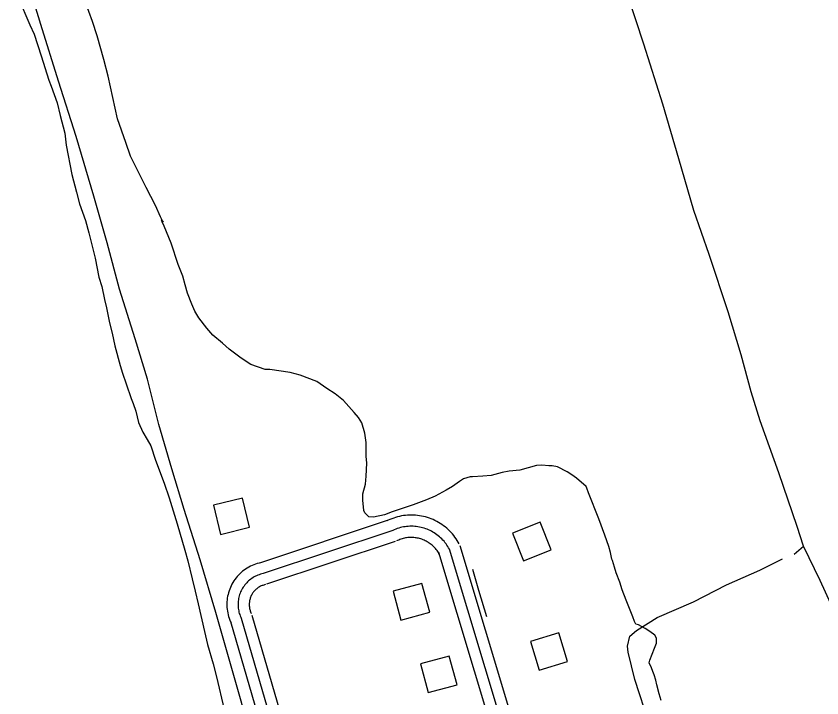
# Model space of a CAD drawing. Extents: x 3477039 to 3515015, y 546746 to 572297.
# Drawn here: x 3505698 to 3506779, y 569401 to 570316 of the extents above; entities that cross this region are included whole.
import ezdxf

# ---------------------------------------------------------------- set-up
doc = ezdxf.new("R2010")
doc.units = 0
for name, color, linetype in [('V-BLDG-OTLN', 7, 'Continuous'), ('V-ROAD-CNTR', 7, 'Continuous'), ('V-SITE-VEGE', 7, 'Continuous'), ('V-TOPO-SHOR', 7, 'Continuous')]:
    doc.layers.add(name, color=color, linetype=linetype)

msp = doc.modelspace()

# ---------------------------------------------------------------- linework, layer by layer
at = {"layer": 'V-BLDG-OTLN'}
for points in [[(3505972.4, 569620.7), (3506011.2, 569630.2), (3506001.8, 569669), (3505962.9, 569659.6)], [(3506401.1, 569637), (3506364, 569622.2), (3506378.8, 569585), (3506415.9, 569599.9)], [(3506253, 569516.2), (3506242.5, 569554.8), (3506203.9, 569544.3), (3506214.4, 569505.7)], [(3506388.1, 569476.9), (3506399.7, 569438.7), (3506438, 569450.3), (3506426.4, 569488.6)], [(3506289.7, 569418.9), (3506279.2, 569457.5), (3506240.6, 569447), (3506251.1, 569408.4)]]:
    msp.add_lwpolyline(points, close=True, dxfattribs=at)
at = {"layer": 'V-ROAD-CNTR'}
for points in [[(3506197.3, 569639.5), (3506024.9, 569582.2)], [(3506292.6, 569608), (3506291.4, 569610.1), (3506290, 569612.5), (3506288.5, 569614.7), (3506286.9, 569616.9), (3506285.3, 569619.1), (3506283.5, 569621.2), (3506281.7, 569623.2), (3506279.9, 569625.1), (3506277.9, 569627), (3506275.9, 569628.8), (3506273.8, 569630.6), (3506271.7, 569632.2), (3506269.4, 569633.8), (3506267.2, 569635.3), (3506264.9, 569636.7), (3506262.5, 569638), (3506260.1, 569639.2), (3506257.6, 569640.4), (3506255.1, 569641.4), (3506252.6, 569642.4), (3506250, 569643.2), (3506247.4, 569644), (3506244.8, 569644.6), (3506242.1, 569645.2), (3506239.5, 569645.7), (3506236.8, 569646), (3506234.1, 569646.3), (3506231.4, 569646.5), (3506228.7, 569646.5), (3506226, 569646.5), (3506223.2, 569646.4), (3506220.5, 569646.1), (3506217.9, 569645.8), (3506215.2, 569645.4), (3506212.5, 569644.8), (3506209.9, 569644.2), (3506207.3, 569643.5), (3506204.7, 569642.6), (3506202.2, 569641.7), (3506199.6, 569640.7), (3506197.2, 569639.6), (3506195.4, 569638.7)], [(3506279.4, 569600.7), (3506278.4, 569602.6), (3506277.3, 569604.5), (3506276.1, 569606.3), (3506274.9, 569608), (3506273.5, 569609.7), (3506272.2, 569611.4), (3506270.7, 569613), (3506269.2, 569614.5), (3506267.7, 569616), (3506266.1, 569617.5), (3506264.4, 569618.8), (3506262.7, 569620.2), (3506261, 569621.4), (3506259.2, 569622.6), (3506257.3, 569623.7), (3506255.5, 569624.8), (3506253.5, 569625.7), (3506251.6, 569626.6), (3506249.6, 569627.5), (3506247.6, 569628.2), (3506245.5, 569628.9), (3506243.5, 569629.5), (3506241.4, 569630), (3506239.3, 569630.5), (3506237.2, 569630.8), (3506235, 569631.1), (3506232.9, 569631.3), (3506230.7, 569631.5), (3506228.6, 569631.5), (3506226.4, 569631.5), (3506224.3, 569631.4), (3506222.1, 569631.2), (3506220, 569630.9), (3506217.9, 569630.6), (3506215.8, 569630.2), (3506213.7, 569629.7), (3506211.6, 569629.1), (3506209.5, 569628.4), (3506207.5, 569627.7), (3506205.5, 569626.9), (3506203.6, 569626), (3506202, 569625.3)], [(3506202, 569625.3), (3506029.6, 569568)], [(3506206.8, 569611), (3506034.3, 569553.7)], [(3506266.3, 569593.5), (3506265.4, 569595.1), (3506264.6, 569596.5), (3506263.7, 569597.8), (3506262.8, 569599.1), (3506261.8, 569600.4), (3506260.8, 569601.6), (3506259.7, 569602.8), (3506258.6, 569603.9), (3506257.5, 569605), (3506256.3, 569606.1), (3506255.1, 569607.1), (3506253.8, 569608.1), (3506252.5, 569609), (3506251.2, 569609.9), (3506249.8, 569610.7), (3506248.4, 569611.5), (3506247, 569612.2), (3506245.5, 569612.9), (3506244.1, 569613.5), (3506242.6, 569614.1), (3506241.1, 569614.6), (3506239.5, 569615), (3506238, 569615.4), (3506236.4, 569615.7), (3506234.8, 569616), (3506233.3, 569616.2), (3506231.7, 569616.4), (3506230.1, 569616.5), (3506228.5, 569616.5), (3506226.9, 569616.5), (3506225.3, 569616.4), (3506223.7, 569616.3), (3506222.1, 569616.1), (3506220.6, 569615.8), (3506219, 569615.5), (3506217.4, 569615.1), (3506215.9, 569614.7), (3506214.4, 569614.2), (3506212.9, 569613.7), (3506211.4, 569613.1), (3506209.9, 569612.4), (3506208.6, 569611.8)], [(3506507.1, 568791.7), (3506265.1, 569596.4)], [(3506521.5, 568796), (3506279.4, 569600.7)], [(3506535.9, 568800.3), (3506293.8, 569605.1)], [(3506026.3, 569582.6), (3506024.1, 569582.1), (3506021.7, 569581.5), (3506019.4, 569580.7), (3506017, 569579.8), (3506014.7, 569578.9), (3506012.5, 569577.8), (3506010.3, 569576.6), (3506008.1, 569575.4), (3506006, 569574), (3506004, 569572.6), (3506002.1, 569571.1), (3506000.2, 569569.5), (3505998.3, 569567.8), (3505996.6, 569566), (3505994.9, 569564.1), (3505993.3, 569562.2), (3505991.8, 569560.2), (3505990.4, 569558.2), (3505989.1, 569556.1), (3505987.8, 569553.9), (3505986.7, 569551.7), (3505985.6, 569549.5), (3505984.7, 569547.2), (3505983.9, 569544.8), (3505983.1, 569542.4), (3505982.5, 569540), (3505982, 569537.6), (3505981.5, 569535.1), (3505981.2, 569532.7), (3505981, 569530.2), (3505980.9, 569527.7), (3505980.9, 569525.2), (3505981.1, 569522.7), (3505981.3, 569520.2), (3505981.6, 569517.8), (3505982.1, 569515.3), (3505982.6, 569512.9), (3505983.3, 569510.5), (3505984, 569508.1), (3505984.9, 569505.8), (3505985.8, 569503.5), (3505986.6, 569501.8)], [(3506029.6, 569568), (3506027.8, 569567.6), (3506026, 569567.1), (3506024.3, 569566.5), (3506022.6, 569565.9), (3506020.9, 569565.2), (3506019.2, 569564.4), (3506017.6, 569563.5), (3506016, 569562.6), (3506014.5, 569561.6), (3506013, 569560.5), (3506011.5, 569559.4), (3506010.1, 569558.2), (3506008.8, 569557), (3506007.5, 569555.7), (3506006.2, 569554.3), (3506005.1, 569552.9), (3506004, 569551.4), (3506002.9, 569549.9), (3506001.9, 569548.4), (3506001, 569546.8), (3506000.2, 569545.1), (3505999.4, 569543.5), (3505998.7, 569541.8), (3505998.1, 569540.1), (3505997.5, 569538.3), (3505997.1, 569536.5), (3505996.7, 569534.7), (3505996.4, 569532.9), (3505996.1, 569531.1), (3505996, 569529.3), (3505995.9, 569527.4), (3505995.9, 569525.6), (3505996, 569523.8), (3505996.2, 569521.9), (3505996.4, 569520.1), (3505996.8, 569518.3), (3505997.2, 569516.5), (3505997.6, 569514.7), (3505998.2, 569513), (3505998.8, 569511.3), (3505999.5, 569509.6), (3506000.2, 569508.2)], [(3506032.9, 569553.4), (3506031.5, 569553), (3506030.3, 569552.7), (3506029.2, 569552.3), (3506028.1, 569551.9), (3506027, 569551.5), (3506025.9, 569551), (3506024.9, 569550.4), (3506023.9, 569549.8), (3506022.9, 569549.2), (3506021.9, 569548.5), (3506021, 569547.8), (3506020.1, 569547), (3506019.2, 569546.2), (3506018.4, 569545.4), (3506017.6, 569544.5), (3506016.8, 569543.6), (3506016.1, 569542.6), (3506015.4, 569541.7), (3506014.8, 569540.7), (3506014.2, 569539.6), (3506013.7, 569538.6), (3506013.2, 569537.5), (3506012.7, 569536.4), (3506012.3, 569535.3), (3506012, 569534.2), (3506011.7, 569533), (3506011.4, 569531.9), (3506011.2, 569530.7), (3506011.1, 569529.5), (3506011, 569528.3), (3506010.9, 569527.2), (3506010.9, 569526), (3506011, 569524.8), (3506011.1, 569523.6), (3506011.3, 569522.4), (3506011.5, 569521.3), (3506011.7, 569520.1), (3506012, 569519), (3506012.4, 569517.9), (3506012.8, 569516.8), (3506013.3, 569515.6), (3506013.8, 569514.5)], [(3506014.6, 569512.4), (3506232.3, 568764.8), (3506236.6, 568730.1)], [(3505985.8, 569504), (3506202.8, 568758.7), (3506205.6, 568736.2)], [(3506000.2, 569508.2), (3506217.6, 568761.7), (3506223, 568718), (3506217.3, 568719)]]:
    msp.add_lwpolyline(points, dxfattribs=at)
at = {"layer": 'V-SITE-VEGE'}
for p, q in [((3505698.3, 570346.8), (3505716.8, 570303.8)), ((3505800.8, 570308.4), (3505790.9, 570335.4)), ((3505716.8, 570303.8), (3505722.6, 570291.4)), ((3505806.9, 570289.1), (3505800.8, 570308.4)), ((3505722.6, 570291.4), (3505732, 570262.5)), ((3505816.1, 570257.4), (3505806.9, 570289.1)), ((3505732, 570262.5), (3505742.3, 570229.7)), ((3505821.6, 570235.1), (3505816.1, 570257.4)), ((3505834.4, 570178), (3505821.6, 570235.1)), ((3505742.3, 570229.7), (3505745.3, 570221.9)), ((3505745.3, 570221.9), (3505753.1, 570199.3)), ((3505753.1, 570199.3), (3505757.5, 570182.5)), ((3505757.5, 570182.5), (3505763.6, 570158.8)), ((3505845.2, 570146.3), (3505834.4, 570178)), ((3505763.6, 570158.8), (3505765.6, 570142.5)), ((3505765.6, 570142.5), (3505772.8, 570103.1)), ((3505851.8, 570127.8), (3505845.2, 570146.3)), ((3505864.3, 570102.7), (3505851.8, 570127.8)), ((3505772.8, 570103.1), (3505779.2, 570079.6)), ((3505872.9, 570085.9), (3505864.3, 570102.7)), ((3505885, 570061.6), (3505872.9, 570085.9)), ((3505779.2, 570079.6), (3505783.3, 570063.9)), ((3505783.3, 570063.9), (3505791.1, 570041.8)), ((3505891.7, 570046.7), (3505885, 570061.6)), ((3505791.1, 570041.8), (3505795.8, 570025)), ((3505895.3, 570039.3), (3505891.7, 570046.7)), ((3505894.2, 570039.6), (3505893.3, 570042.3)), ((3505893.3, 570042.3), (3505895.3, 570039.3)), ((3505896.9, 570033.8), (3505894.2, 570039.6)), ((3505906.3, 570011.2), (3505896.9, 570033.8)), ((3505795.8, 570025), (3505802.2, 569999.9)), ((3505915.8, 569982.8), (3505906.3, 570011.2)), ((3505802.2, 569999.9), (3505804.1, 569991.1)), ((3505804.1, 569991.1), (3505809.1, 569965.7)), ((3505921.9, 569966.8), (3505915.8, 569982.8)), ((3505809.1, 569965.7), (3505813.3, 569953.3)), ((3505925.2, 569955.2), (3505921.9, 569966.8)), ((3505813.3, 569953.3), (3505816.6, 569935.7)), ((3505928, 569944.2), (3505925.2, 569955.2)), ((3505933.8, 569929.3), (3505928, 569944.2)), ((3505816.6, 569935.7), (3505819.4, 569924.4)), ((3505819.4, 569924.4), (3505823.3, 569904.5)), ((3505937.9, 569919.9), (3505933.8, 569929.3)), ((3505943.4, 569911.1), (3505937.9, 569919.9)), ((3505954, 569897.3), (3505943.4, 569911.1)), ((3505823.3, 569904.5), (3505826.9, 569890.4)), ((3505826.9, 569890.4), (3505830.8, 569873.3)), ((3505962, 569887.7), (3505954, 569897.3)), ((3505975.2, 569877.2), (3505962, 569887.7)), ((3505984.1, 569868.9), (3505975.2, 569877.2)), ((3505830.8, 569873.3), (3505838, 569847.1)), ((3506000.1, 569856.8), (3505984.1, 569868.9)), ((3506013.3, 569848.3), (3506000.1, 569856.8)), ((3505838, 569847.1), (3505841, 569836.9)), ((3506032.1, 569841.9), (3506013.3, 569848.3)), ((3505841, 569836.9), (3505846, 569822.6)), ((3506038.4, 569841.7), (3506032.1, 569841.9)), ((3506065.8, 569837.9), (3506038.4, 569841.7)), ((3506079.3, 569834.3), (3506065.8, 569837.9)), ((3506101.6, 569825.8), (3506079.3, 569834.3)), ((3506114.9, 569816.4), (3506101.6, 569825.8)), ((3505846, 569822.6), (3505852.6, 569802.7)), ((3506126.2, 569809), (3506114.9, 569816.4)), ((3505852.6, 569802.7), (3505855.1, 569796.1)), ((3506137.3, 569800.2), (3506126.2, 569809)), ((3505855.1, 569796.1), (3505858.7, 569785.9)), ((3506151.6, 569784.2), (3506137.3, 569800.2)), ((3505858.7, 569785.9), (3505862.6, 569770.8)), ((3506157.4, 569777.6), (3506151.6, 569784.2)), ((3505862.6, 569770.8), (3505868.2, 569757.8)), ((3506161.9, 569770.4), (3506157.4, 569777.6)), ((3506166, 569756.3), (3506161.9, 569770.4)), ((3505868.2, 569757.8), (3505874, 569748.1)), ((3505874, 569748.1), (3505878.9, 569739.6)), ((3506167.7, 569743.9), (3506166, 569756.3)), ((3505878.9, 569739.6), (3505885.4, 569720.3)), ((3506168, 569725.7), (3506167.7, 569743.9)), ((3505885.4, 569720.3), (3505896.9, 569689.5)), ((3506167.7, 569698.9), (3506168.6, 569716.3)), ((3506168.6, 569716.3), (3506168, 569725.7)), ((3506359.8, 569705.3), (3506350.4, 569703.6)), ((3506373.8, 569706.7), (3506359.8, 569705.3)), ((3506396.4, 569713.1), (3506373.8, 569706.7)), ((3506403.3, 569713.3), (3506396.4, 569713.1)), ((3506412.7, 569712.5), (3506403.3, 569713.3)), ((3506417.4, 569712.5), (3506412.7, 569712.5)), ((3506424.3, 569711.4), (3506417.4, 569712.5)), ((3506437.5, 569704.6), (3506424.3, 569711.4)), ((3506443.6, 569700.7), (3506437.5, 569704.6)), ((3506166.9, 569688.2), (3506167.7, 569698.9)), ((3506298.5, 569695), (3506293, 569691.4)), ((3506307.1, 569697.8), (3506298.5, 569695)), ((3506310.4, 569697.8), (3506307.1, 569697.8)), ((3506324.4, 569698.6), (3506310.4, 569697.8)), ((3506335.5, 569699.7), (3506324.4, 569698.6)), ((3506350.4, 569703.6), (3506335.5, 569699.7)), ((3506449.7, 569696), (3506443.6, 569700.7)), ((3506462.7, 569684.7), (3506449.7, 569696)), ((3505896.9, 569689.5), (3505903.6, 569669.8)), ((3506163.4, 569675.2), (3506166.9, 569688.2)), ((3506283.6, 569685), (3506275.1, 569680.1)), ((3506293, 569691.4), (3506283.6, 569685)), ((3506463.8, 569682.8), (3506462.7, 569684.7)), ((3506466.2, 569676.3), (3506463.8, 569682.8)), ((3506163.1, 569666.4), (3506163.4, 569675.2)), ((3506260.2, 569671.8), (3506248.9, 569666.8)), ((3506275.1, 569680.1), (3506260.2, 569671.8)), ((3506479.7, 569641.7), (3506466.2, 569676.3)), ((3505903.6, 569669.8), (3505914.1, 569635)), ((3506164.8, 569652.6), (3506163.1, 569666.4)), ((3506248.9, 569666.8), (3506231, 569660.4)), ((3506165.9, 569649.6), (3506164.8, 569652.6)), ((3506202.6, 569650.7), (3506192.4, 569646.8)), ((3506231, 569660.4), (3506202.6, 569650.7)), ((3506171.4, 569644.1), (3506165.9, 569649.6)), ((3506177.5, 569643.8), (3506171.4, 569644.1)), ((3506192.4, 569646.8), (3506177.5, 569643.8)), ((3506487.8, 569619.7), (3506479.7, 569641.7)), ((3505914.1, 569635), (3505924.6, 569599.5)), ((3506493.4, 569604.2), (3506487.8, 569619.7)), ((3505924.6, 569599.5), (3505928.6, 569585)), ((3506495.7, 569596.4), (3506493.4, 569604.2)), ((3506496, 569593.9), (3506495.7, 569596.4)), ((3506497.4, 569587.4), (3506496, 569593.9)), ((3506498.1, 569585.4), (3506497.4, 569587.4)), ((3506500.7, 569576.7), (3506498.1, 569585.4)), ((3505928.6, 569585), (3505934.5, 569561.2)), ((3506503.1, 569569.2), (3506500.7, 569576.7)), ((3506507.9, 569556.4), (3506503.1, 569569.2)), ((3505934.5, 569561.2), (3505938.6, 569544.5)), ((3506511.2, 569546.4), (3506507.9, 569556.4)), ((3505938.6, 569544.5), (3505942.3, 569527.3)), ((3506516.5, 569532.4), (3506511.2, 569546.4)), ((3506525.4, 569510.1), (3506516.5, 569532.4)), ((3505942.3, 569527.3), (3505950.8, 569490.5)), ((3506527.9, 569503.6), (3506525.4, 569510.1)), ((3506529.5, 569500.1), (3506527.9, 569503.6)), ((3506533, 569499.3), (3506529.5, 569500.1)), ((3506542.2, 569494.4), (3506533, 569499.3)), ((3505950.8, 569490.5), (3505955, 569473)), ((3506548.1, 569490.6), (3506542.2, 569494.4)), ((3506555, 569485.3), (3506548.1, 569490.6)), ((3506557.4, 569481.5), (3506555, 569485.3)), ((3506557.1, 569474.8), (3506557.4, 569481.5)), ((3505955, 569473), (3505962.4, 569447)), ((3506548.1, 569452), (3506554.5, 569468.1)), ((3506554.5, 569468.1), (3506557.1, 569474.8)), ((3505962.4, 569447), (3505966.9, 569429.5)), ((3506547.5, 569448.5), (3506548.1, 569452)), ((3506550.7, 569441.7), (3506547.5, 569448.5)), ((3506552.3, 569436.7), (3506550.7, 569441.7)), ((3506554, 569432.5), (3506552.3, 569436.7)), ((3505966.9, 569429.5), (3505977.5, 569386)), ((3506556.2, 569425), (3506554, 569432.5)), ((3506557.8, 569418.7), (3506556.2, 569425)), ((3506560.7, 569406.7), (3506557.8, 569418.7)), ((3506563.5, 569397.7), (3506560.7, 569406.7))]:
    msp.add_line(p, q, dxfattribs=at)
at = {"layer": 'V-TOPO-SHOR'}
msp.add_line((3506741.8, 569594.2), (3506754.3, 569605), dxfattribs=at)
for points in [[(3506754.3, 569605), (3506745.9, 569631.1), (3506721.5, 569703.3), (3506696.2, 569773.1), (3506684.3, 569811.7), (3506670.6, 569861.3), (3506653.4, 569919), (3506627.8, 569995.8), (3506607.5, 570055.1), (3506587.3, 570124.1), (3506565.6, 570197.8), (3506540, 570278.2), (3506518.9, 570343.7), (3506486.8, 570432.6), (3506484.3, 570441.2)], [(3506145.3, 568903.6), (3506133.4, 568945.4), (3506119.3, 568987.9), (3506105.6, 569033.9), (3506088, 569097.8), (3506067.1, 569171.1), (3506050.7, 569227.6), (3506029.6, 569292.8), (3506014.8, 569345), (3505986.9, 569444), (3505966.3, 569515.8), (3505945, 569586.3), (3505923.6, 569653.8), (3505907.2, 569708.4), (3505889.6, 569768), (3505874.4, 569828.8), (3505858, 569883), (3505837, 569949.3), (3505820.2, 570011.7), (3505802.7, 570074.1), (3505779, 570154.4), (3505754.9, 570228.5), (3505731.3, 570304.5), (3505713.7, 570363.4)], [(3507336.5, 567746.3), (3507281.7, 567924.1), (3507202.7, 568163.4), (3507194.1, 568224.9), (3507186.5, 568258.4), (3507130.8, 568467.4), (3507117.7, 568507.7), (3507090.3, 568594.9), (3507061.8, 568691), (3507049.8, 568736.9), (3507040, 568786), (3506997.2, 568907.9), (3506952.3, 569055.5), (3506927.1, 569133.8), (3506903, 569212), (3506873.5, 569316), (3506836.2, 569439), (3506805.3, 569496.1), (3506776.7, 569558.7), (3506754.3, 569605)], [(3506547.2, 569367), (3506528.1, 569425.9), (3506519, 569462.9), (3506518.2, 569470.7), (3506521.4, 569484.3), (3506530.4, 569491.6), (3506558.1, 569509.3), (3506606.9, 569530.4), (3506651, 569553.1), (3506695.8, 569572.7), (3506726.2, 569587.7)], [(3506310.3, 569574.2), (3506318.3, 569545.8), (3506329.4, 569510.7)]]:
    msp.add_lwpolyline(points, dxfattribs=at)

doc.saveas('drawing.dxf')
